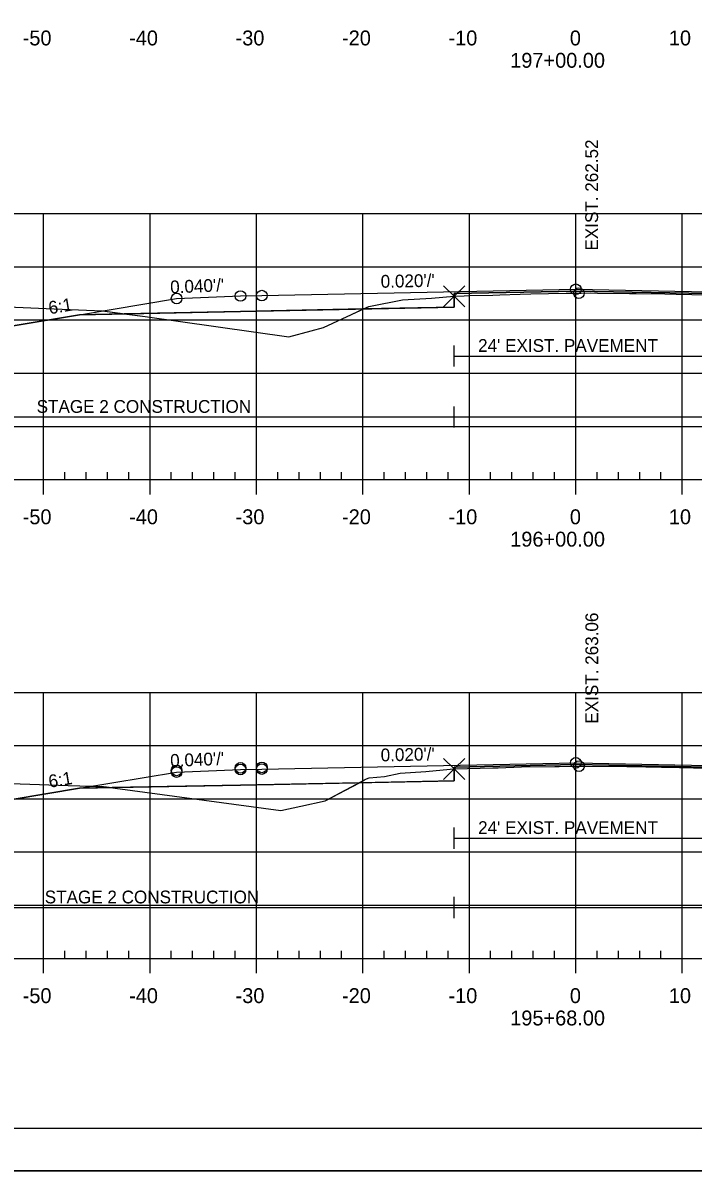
# Model space of a CAD drawing. Extents: x 1365647 to 1367999, y 387113 to 400173.
# Drawn here: x 1365842.2 to 1365905.1, y 389292.8 to 389400.7 of the extents above; entities that cross this region are included whole.
import ezdxf

# ---------------------------------------------------------------- set-up
doc = ezdxf.new("R2010")
doc.units = 0
for name, color, linetype in [('R_Alt Surface', 7, 'Continuous'), ('R_Axis', 7, 'Continuous'), ('R_Axis Annot', 7, 'Continuous'), ('R_Border', 7, 'Continuous'), ('R_Contours', 7, 'Continuous'), ('R_Exist Surface', 7, 'Continuous'), ('R_Fin Surface', 7, 'Continuous'), ('R_Fin Surface Annot', 7, 'Continuous'), ('R_Grid', 7, 'Continuous'), ('R_No Plot', 7, 'Continuous'), ('R_Water', 7, 'Continuous'), ('R_Xsect Elev', 7, 'Continuous')]:
    doc.layers.add(name, color=color, linetype=linetype)

msp = doc.modelspace()

# ---------------------------------------------------------------- linework, layer by layer
at = {"layer": 'R_Alt Surface'}
for points in [[(1365847.47, 389373.25), (1365862.59, 389373.56), (1365882.65, 389373.96), (1365882.65, 389375.24), (1365894.09, 389375.47), (1365906.47, 389375.23), (1365906.47, 389373.94), (1365925.59, 389373.56), (1365940.72, 389373.25)], [(1365847.47, 389328.75), (1365862.59, 389329.05), (1365882.65, 389329.45), (1365882.65, 389330.74), (1365894.09, 389330.97), (1365906.48, 389330.72), (1365906.48, 389329.43), (1365925.59, 389329.05), (1365940.72, 389328.75)]]:
    msp.add_lwpolyline(points, dxfattribs=at)
at = {"layer": 'R_Axis'}
for p, q in [((1365846.09, 389357.76), (1365846.09, 389358.46)), ((1365848.09, 389357.76), (1365848.09, 389358.46)), ((1365850.09, 389357.76), (1365850.09, 389358.46)), ((1365852.09, 389357.76), (1365852.09, 389358.46)), ((1365856.09, 389357.76), (1365856.09, 389358.46)), ((1365858.09, 389357.76), (1365858.09, 389358.46)), ((1365860.09, 389357.76), (1365860.09, 389358.46)), ((1365862.09, 389357.76), (1365862.09, 389358.46)), ((1365866.09, 389357.76), (1365866.09, 389358.46)), ((1365868.09, 389357.76), (1365868.09, 389358.46)), ((1365870.09, 389357.76), (1365870.09, 389358.46)), ((1365872.09, 389357.76), (1365872.09, 389358.46)), ((1365876.09, 389357.76), (1365876.09, 389358.46)), ((1365878.09, 389357.76), (1365878.09, 389358.46)), ((1365880.09, 389357.76), (1365880.09, 389358.46)), ((1365882.09, 389357.76), (1365882.09, 389358.46)), ((1365886.09, 389357.76), (1365886.09, 389358.46)), ((1365888.09, 389357.76), (1365888.09, 389358.46)), ((1365890.09, 389357.76), (1365890.09, 389358.46)), ((1365892.09, 389357.76), (1365892.09, 389358.46)), ((1365896.09, 389357.76), (1365896.09, 389358.46)), ((1365898.09, 389357.76), (1365898.09, 389358.46)), ((1365900.09, 389357.76), (1365900.09, 389358.46)), ((1365902.09, 389357.76), (1365902.09, 389358.46)), ((1365749.09, 389357.76), (1366039.09, 389357.76)), ((1365844.09, 389356.36), (1365844.09, 389357.76)), ((1365854.09, 389356.36), (1365854.09, 389357.76)), ((1365864.09, 389356.36), (1365864.09, 389357.76)), ((1365874.09, 389356.36), (1365874.09, 389357.76)), ((1365884.09, 389356.36), (1365884.09, 389357.76)), ((1365894.09, 389356.36), (1365894.09, 389357.76)), ((1365904.09, 389356.36), (1365904.09, 389357.76)), ((1365749.09, 389312.76), (1366039.09, 389312.76)), ((1365844.09, 389311.36), (1365844.09, 389312.76)), ((1365846.09, 389312.76), (1365846.09, 389313.46)), ((1365848.09, 389312.76), (1365848.09, 389313.46)), ((1365850.09, 389312.76), (1365850.09, 389313.46)), ((1365852.09, 389312.76), (1365852.09, 389313.46)), ((1365854.09, 389311.36), (1365854.09, 389312.76)), ((1365856.09, 389312.76), (1365856.09, 389313.46)), ((1365858.09, 389312.76), (1365858.09, 389313.46)), ((1365860.09, 389312.76), (1365860.09, 389313.46)), ((1365862.09, 389312.76), (1365862.09, 389313.46)), ((1365864.09, 389311.36), (1365864.09, 389312.76)), ((1365866.09, 389312.76), (1365866.09, 389313.46)), ((1365868.09, 389312.76), (1365868.09, 389313.46)), ((1365870.09, 389312.76), (1365870.09, 389313.46)), ((1365872.09, 389312.76), (1365872.09, 389313.46)), ((1365874.09, 389311.36), (1365874.09, 389312.76)), ((1365876.09, 389312.76), (1365876.09, 389313.46)), ((1365878.09, 389312.76), (1365878.09, 389313.46)), ((1365880.09, 389312.76), (1365880.09, 389313.46)), ((1365882.09, 389312.76), (1365882.09, 389313.46)), ((1365884.09, 389311.36), (1365884.09, 389312.76)), ((1365886.09, 389312.76), (1365886.09, 389313.46)), ((1365888.09, 389312.76), (1365888.09, 389313.46)), ((1365890.09, 389312.76), (1365890.09, 389313.46)), ((1365892.09, 389312.76), (1365892.09, 389313.46)), ((1365894.09, 389311.36), (1365894.09, 389312.76)), ((1365896.09, 389312.76), (1365896.09, 389313.46)), ((1365898.09, 389312.76), (1365898.09, 389313.46)), ((1365900.09, 389312.76), (1365900.09, 389313.46)), ((1365902.09, 389312.76), (1365902.09, 389313.46)), ((1365904.09, 389311.36), (1365904.09, 389312.76))]:
    msp.add_line(p, q, dxfattribs=at)
at = {"layer": 'R_Border'}
msp.add_line((1366052.27, 389296.76), (1365736.09, 389296.76), dxfattribs=at)
at = {"layer": 'R_Contours'}
for points in [[(1365882.65, 389374.98), (1365882.75, 389374.99), (1365883.61, 389375.03), (1365884.07, 389375.05), (1365886.28, 389375.1), (1365886.96, 389375.13), (1365888.85, 389375.19), (1365889.87, 389375.21), (1365893.18, 389375.27), (1365894.16, 389375.28), (1365894.38, 389375.28), (1365894.58, 389375.28), (1365895.49, 389375.3), (1365896.13, 389375.29), (1365899.12, 389375.24), (1365899.76, 389375.24), (1365902.44, 389375.2), (1365903.53, 389375.17), (1365906.47, 389375.11), (1365906.47, 389375.23), (1365894.09, 389375.47), (1365882.65, 389375.24)], [(1365874.13, 389373.79), (1365874.65, 389374.03), (1365874.8, 389374.05), (1365877.81, 389374.64), (1365880.54, 389374.82), (1365882.65, 389374.98), (1365882.65, 389373.96)], [(1365825.77, 389374.05), (1365831.02, 389374.07), (1365837.83, 389374.11), (1365844.32, 389373.85), (1365849.63, 389373.61), (1365851.67, 389373.34), (1365847.47, 389373.25), (1365834.59, 389371.11)], [(1365851.67, 389373.34), (1365853.64, 389373.07), (1365867.12, 389371.18), (1365869.22, 389371.74), (1365870.39, 389372.05), (1365873.01, 389373.26), (1365874.13, 389373.79), (1365862.59, 389373.56)], [(1365873.76, 389329.27), (1365874.44, 389329.64), (1365874.68, 389329.74), (1365876.13, 389329.85), (1365877.59, 389330.17), (1365880.01, 389330.33), (1365882.28, 389330.53), (1365882.65, 389330.56), (1365882.65, 389329.45)], [(1365882.65, 389330.56), (1365882.71, 389330.56), (1365886.29, 389330.66), (1365886.78, 389330.68), (1365888.99, 389330.77), (1365892.13, 389330.78), (1365892.33, 389330.78), (1365892.51, 389330.79), (1365894.39, 389330.82), (1365894.53, 389330.83), (1365894.55, 389330.83), (1365894.83, 389330.82), (1365898.88, 389330.78), (1365899.2, 389330.78), (1365902.15, 389330.73), (1365902.48, 389330.72), (1365906.48, 389330.63), (1365906.48, 389330.72), (1365894.09, 389330.97), (1365882.65, 389330.74)], [(1365826.68, 389329.24), (1365836.62, 389329.28), (1365838.25, 389329.28), (1365846.41, 389329.02), (1365849.73, 389328.92), (1365850.54, 389328.81), (1365847.47, 389328.75), (1365834.59, 389326.6)], [(1365850.54, 389328.81), (1365850.82, 389328.77), (1365866.38, 389326.66), (1365868.26, 389327.07), (1365870.55, 389327.57), (1365873.76, 389329.27), (1365862.59, 389329.05)]]:
    msp.add_lwpolyline(points, close=True, dxfattribs=at)
at = {"layer": 'R_Exist Surface'}
for points in [[(1365837.83, 389374.11), (1365844.32, 389373.85), (1365849.63, 389373.61), (1365853.64, 389373.07), (1365867.12, 389371.18), (1365869.22, 389371.74), (1365870.39, 389372.05), (1365873.01, 389373.26), (1365874.65, 389374.03), (1365874.8, 389374.05), (1365877.81, 389374.64), (1365880.54, 389374.82), (1365882.65, 389374.98), (1365882.75, 389374.99), (1365883.61, 389375.03), (1365884.07, 389375.05), (1365886.28, 389375.1), (1365886.96, 389375.13), (1365888.85, 389375.19), (1365889.87, 389375.21), (1365893.18, 389375.27), (1365894.16, 389375.28), (1365894.38, 389375.28), (1365894.58, 389375.28), (1365895.49, 389375.3), (1365896.13, 389375.29), (1365899.12, 389375.24), (1365899.76, 389375.24), (1365902.44, 389375.2), (1365903.53, 389375.17), (1365906.47, 389375.11)], [(1365838.25, 389329.28), (1365846.41, 389329.02), (1365849.73, 389328.92), (1365850.82, 389328.77), (1365866.38, 389326.66), (1365868.26, 389327.07), (1365870.55, 389327.57), (1365874.44, 389329.64), (1365874.68, 389329.74), (1365876.13, 389329.85), (1365877.59, 389330.17), (1365880.01, 389330.33), (1365882.28, 389330.53), (1365882.65, 389330.56), (1365882.71, 389330.56), (1365886.29, 389330.66), (1365886.78, 389330.68), (1365888.99, 389330.77), (1365892.13, 389330.78), (1365892.33, 389330.78), (1365892.51, 389330.79), (1365894.39, 389330.82), (1365894.53, 389330.83), (1365894.55, 389330.83), (1365894.83, 389330.82), (1365898.88, 389330.78), (1365899.2, 389330.78), (1365902.15, 389330.73), (1365902.48, 389330.72), (1365906.48, 389330.63)]]:
    msp.add_lwpolyline(points, dxfattribs=at)
at = {"layer": 'R_Fin Surface'}
for points in [[(1365825.77, 389374.05), (1365834.59, 389371.11), (1365847.47, 389373.25), (1365856.59, 389374.77), (1365862.59, 389375.01), (1365864.59, 389375.05), (1365894.09, 389375.64), (1365923.59, 389375.05), (1365925.59, 389375.01), (1365931.59, 389374.77), (1365940.72, 389373.25), (1365953.59, 389371.11), (1365963.23, 389374.32)], [(1365826.68, 389329.24), (1365834.59, 389326.6), (1365847.47, 389328.75), (1365856.59, 389330.27), (1365862.59, 389330.51), (1365864.59, 389330.55), (1365894.09, 389331.14), (1365923.59, 389330.55), (1365925.59, 389330.51), (1365931.59, 389330.27), (1365940.72, 389328.75), (1365953.59, 389326.6), (1365965.28, 389330.5)]]:
    msp.add_lwpolyline(points, dxfattribs=at)
at = {"layer": 'R_Grid'}
for p, q in [((1365749.09, 389382.76), (1366039.09, 389382.76)), ((1365844.09, 389357.76), (1365844.09, 389382.76)), ((1365854.09, 389357.76), (1365854.09, 389382.76)), ((1365864.09, 389357.76), (1365864.09, 389382.76)), ((1365874.09, 389357.76), (1365874.09, 389382.76)), ((1365884.09, 389357.76), (1365884.09, 389382.76)), ((1365894.09, 389357.76), (1365894.09, 389382.76)), ((1365904.09, 389357.76), (1365904.09, 389382.76)), ((1365749.09, 389377.76), (1366039.09, 389377.76)), ((1365749.09, 389372.76), (1366039.09, 389372.76)), ((1365749.09, 389367.76), (1366039.09, 389367.76)), ((1365749.09, 389362.76), (1366039.09, 389362.76)), ((1365749.09, 389357.76), (1366039.09, 389357.76)), ((1365749.09, 389337.76), (1366039.09, 389337.76)), ((1365844.09, 389312.76), (1365844.09, 389337.76)), ((1365854.09, 389312.76), (1365854.09, 389337.76)), ((1365864.09, 389312.76), (1365864.09, 389337.76)), ((1365874.09, 389312.76), (1365874.09, 389337.76)), ((1365884.09, 389312.76), (1365884.09, 389337.76)), ((1365894.09, 389312.76), (1365894.09, 389337.76)), ((1365904.09, 389312.76), (1365904.09, 389337.76)), ((1365749.09, 389332.76), (1366039.09, 389332.76)), ((1365749.09, 389327.76), (1366039.09, 389327.76)), ((1365749.09, 389322.76), (1366039.09, 389322.76)), ((1365749.09, 389317.76), (1366039.09, 389317.76)), ((1365749.09, 389312.76), (1366039.09, 389312.76))]:
    msp.add_line(p, q, dxfattribs=at)
at = {"layer": 'R_No Plot'}
msp.add_line((1365723.69, 389292.78), (1366057.03, 389292.78), dxfattribs=at)
msp.add_lwpolyline([(1365723.69, 389506.11), (1366057.03, 389506.11), (1366057.03, 389292.78), (1365723.69, 389292.78)], close=True, dxfattribs=at)
for points in [[(1365882.65, 389374.98), (1365881.65, 389375.98), (1365882.65, 389374.98), (1365881.65, 389373.98), (1365882.65, 389374.98), (1365883.65, 389373.98), (1365882.65, 389374.98), (1365883.65, 389375.98)], [(1365882.65, 389330.56), (1365881.65, 389331.56), (1365882.65, 389330.56), (1365881.65, 389329.56), (1365882.65, 389330.56), (1365883.65, 389329.56), (1365882.65, 389330.56), (1365883.65, 389331.56)]]:
    msp.add_lwpolyline(points, dxfattribs=at)
for centre in [(1365862.59, 389375.01), (1365862.59, 389375.01), (1365862.59, 389375.01), (1365862.59, 389375.01), (1365862.59, 389375.01), (1365864.59, 389375.05), (1365864.59, 389375.05), (1365864.59, 389375.05), (1365864.59, 389375.05), (1365864.59, 389375.05), (1365894.09, 389375.64), (1365894.09, 389375.64), (1365894.38, 389375.28), (1365856.59, 389374.77), (1365856.59, 389374.77), (1365856.59, 389374.77), (1365856.59, 389374.77), (1365856.59, 389374.77), (1365862.59, 389330.67), (1365862.59, 389330.67), (1365862.59, 389330.67), (1365864.59, 389330.71), (1365864.59, 389330.71), (1365864.59, 389330.71), (1365894.09, 389331.14), (1365894.09, 389331.14), (1365894.39, 389330.82), (1365856.59, 389330.43), (1365856.59, 389330.43), (1365856.59, 389330.43), (1365856.59, 389330.27), (1365856.59, 389330.27), (1365862.59, 389330.51), (1365862.59, 389330.51), (1365864.59, 389330.55), (1365864.59, 389330.55)]:
    msp.add_circle(centre, 0.5, dxfattribs=at)
at = {"layer": 'R_Water'}
for p, q in [((1365882.65, 389368.37), (1365882.65, 389370.37)), ((1365882.65, 389369.37), (1365906.47, 389369.37)), ((1365882.65, 389362.64), (1365882.65, 389364.64)), ((1365825.77, 389363.64), (1365882.65, 389363.64)), ((1365882.65, 389363.64), (1365963.23, 389363.64)), ((1365882.65, 389323.06), (1365882.65, 389325.06)), ((1365882.65, 389324.06), (1365906.48, 389324.06)), ((1365882.65, 389316.53), (1365882.65, 389318.53)), ((1365826.68, 389317.53), (1365882.65, 389317.53)), ((1365882.65, 389317.53), (1365965.28, 389317.53))]:
    msp.add_line(p, q, dxfattribs=at)

# ---------------------------------------------------------------- texts
at = {"layer": 'R_Axis Annot'}
for s, p in [('-50', (1365842.13, 389398.56)), ('-40', (1365852.13, 389398.56)), ('-30', (1365862.13, 389398.56)), ('-20', (1365872.13, 389398.56)), ('-10', (1365882.13, 389398.56)), ('0', (1365893.53, 389398.56)), ('10', (1365902.83, 389398.56)), ('197+00.00', (1365887.93, 389396.46)), ('-50', (1365842.13, 389353.56)), ('-40', (1365852.13, 389353.56)), ('-30', (1365862.13, 389353.56)), ('-20', (1365872.13, 389353.56)), ('-10', (1365882.13, 389353.56)), ('0', (1365893.53, 389353.56)), ('10', (1365902.83, 389353.56)), ('196+00.00', (1365887.93, 389351.46)), ('-50', (1365842.13, 389308.56)), ('-40', (1365852.13, 389308.56)), ('-30', (1365862.13, 389308.56)), ('-20', (1365872.13, 389308.56)), ('-10', (1365882.13, 389308.56)), ('0', (1365893.53, 389308.56)), ('10', (1365902.83, 389308.56)), ('195+68.00', (1365887.93, 389306.46))]:
    msp.add_text(s, height=1.4, dxfattribs=at).set_placement(p)
at = {"layer": 'R_Fin Surface Annot'}
for s, rotation, p in [("0.040'/'", 2.2906, (1365856.01, 389375.25)), ("0.020'/'", 1.1458, (1365875.77, 389375.78)), ('6:1', 9.4623, (1365844.66, 389373.29)), ("0.040'/'", 2.2906, (1365856.01, 389330.75)), ("0.020'/'", 1.1458, (1365875.77, 389331.27)), ('6:1', 9.4623, (1365844.66, 389328.79))]:
    msp.add_text(s, height=1.2, rotation=rotation, dxfattribs=at).set_placement(p)
at = {"layer": 'R_Water'}
for s, p in [("24' EXIST. PAVEMENT", (1365884.91, 389369.76)), ('STAGE 2 CONSTRUCTION', (1365843.44, 389364.03)), ("24' EXIST. PAVEMENT", (1365884.91, 389324.45)), ('STAGE 2 CONSTRUCTION', (1365844.2, 389317.93))]:
    msp.add_text(s, height=1.2, dxfattribs=at).set_placement(p)
at = {"layer": 'R_Xsect Elev'}
for s, p in [('EXIST. 262.52', (1365896.18, 389379.28)), ('EXIST. 263.06', (1365896.19, 389334.82))]:
    msp.add_text(s, height=1.2, rotation=90, dxfattribs=at).set_placement(p)

doc.saveas('drawing.dxf')
